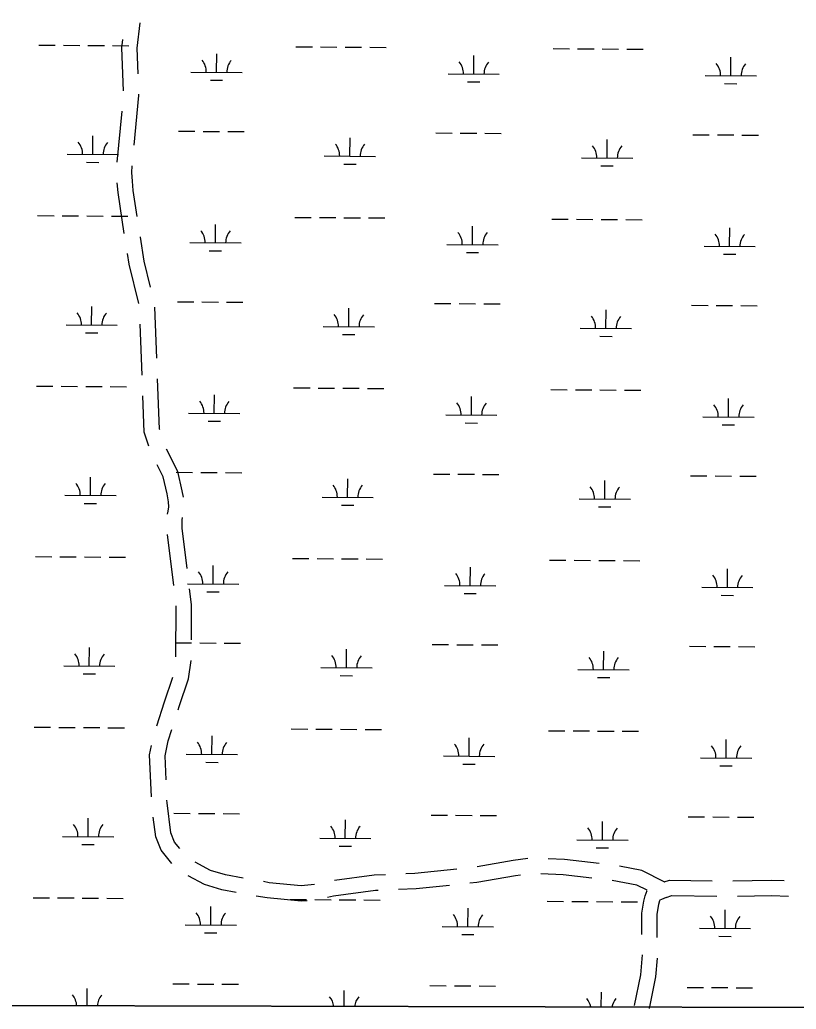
# Model space of a CAD drawing. Extents: x 3172231 to 3210228, y 940198 to 965780.
# Drawn here: x 3204908 to 3206423, y 945652 to 947583 of the extents above; entities that cross this region are included whole.
import ezdxf

# ---------------------------------------------------------------- set-up
doc = ezdxf.new("R2010")
doc.units = 0
for name, color, linetype in [('V-GRID-FRAM', 7, 'Continuous'), ('V-ROAD-CNTR', 7, 'Continuous'), ('V-SITE-VEGE', 7, 'Continuous'), ('V-WETL-SWMP', 7, 'Continuous')]:
    doc.layers.add(name, color=color, linetype=linetype)

msp = doc.modelspace()

# ---------------------------------------------------------------- linework, layer by layer
at = {"layer": 'V-GRID-FRAM'}
msp.add_lwpolyline([(3176539.592, 963919.479), (3207827.662, 963842.116), (3207790.623, 945652.442), (3176486.679, 945729.845), (3176539.592, 963919.479)], dxfattribs=at)
at = {"layer": 'V-ROAD-CNTR'}
for p, q in [((3205097.647, 947304.762), (3205107.268, 947404.298)), ((3205175.053, 946922.228), (3205171.078, 947022.149)), ((3205146.348, 946889.098), (3205142.372, 946989.018)), ((3205208.091, 946479.28), (3205195.708, 946578.51)), ((3205212.515, 946339.584), (3205212.954, 946439.583))]:
    msp.add_line(p, q, dxfattribs=at)
for points in [[(3205138.714, 947477.254), (3205136.778, 947526.969), (3205142.577, 947576.881)], [(3205109.981, 947444.145), (3205106.71, 947528.123), (3205108.552, 947543.975)], [(3205130.975, 947337.739), (3205140.364, 947434.88), (3205140.271, 947437.285)], [(3205137.026, 947198.633), (3205129.187, 947249.692), (3205127.439, 947267.713), (3205126.648, 947284.669), (3205127.235, 947297.917)], [(3205111.709, 947165.846), (3205099.407, 947245.964), (3205097.579, 947264.816)], [(3205163.138, 947061.217), (3205150.621, 947111.932), (3205143.2, 947158.42), (3205143.096, 947159.098)], [(3205140.212, 947028.906), (3205121.195, 947105.962), (3205117.942, 947126.335)], [(3205180.985, 946782.404), (3205180.565, 946783.701), (3205176.644, 946882.26)], [(3205159.757, 946750.61), (3205150.753, 946778.379), (3205147.938, 946849.129)], [(3205226.987, 946651.115), (3205224.9, 946663.699), (3205216.167, 946701.19), (3205194.305, 946744.761)], [(3205196.213, 946618.327), (3205197.056, 946623.989), (3205198.786, 946632.433), (3205198.096, 946641.955), (3205195.462, 946657.835), (3205187.757, 946690.918), (3205176.077, 946714.196)], [(3205234.214, 946512.214), (3205224.425, 946590.65), (3205224.916, 946607.4), (3205225.535, 946611.553)], [(3205242.661, 946372.759), (3205242.965, 946442.089), (3205239.167, 946472.522)], [(3205216.709, 946236.388), (3205218.859, 946243.002), (3205236.713, 946297.103), (3205241.897, 946332.803)], [(3205175.003, 946205.125), (3205190.349, 946252.34), (3205206.129, 946300.157)], [(3205193.201, 946100.135), (3205191.145, 946146.435), (3205197.014, 946175.79), (3205204.345, 946198.347)], [(3205164.642, 946067.01), (3205161.013, 946148.743), (3205164.578, 946166.577)], [(3205220.02, 945965.694), (3205209.815, 945978.451), (3205202.305, 945996.433), (3205195.213, 946054.809), (3205194.975, 946060.174)], [(3205204.594, 945936.953), (3205183.755, 945963.001), (3205173.025, 945988.699), (3205168.345, 946027.209)], [(3205343.959, 945908.232), (3205309.101, 945914.403), (3205279.649, 945923.265), (3205249.919, 945939.435)], [(3205899.14, 945946.257), (3205870.429, 945942.396), (3205800.478, 945930.072)], [(3206038.575, 945936.941), (3205970.858, 945944.706), (3205939.045, 945945.978)], [(3205760.744, 945925.567), (3205678.907, 945917.016), (3205661.204, 945916.279)], [(3206167.03, 945900.425), (3206122.039, 945923.272), (3206078.205, 945931.662)], [(3205329.978, 945880.241), (3205302.141, 945885.169), (3205268.037, 945895.431), (3205236.311, 945912.687)], [(3205482.721, 945895.729), (3205456.592, 945893.043), (3205394.417, 945899.3), (3205383.347, 945901.26)], [(3205621.239, 945914.615), (3205599.346, 945913.703), (3205521.91, 945903.632)], [(3205885.124, 945914.102), (3205875.033, 945912.746), (3205799.714, 945899.475), (3205786.449, 945898.089)], [(3206024.499, 945908.358), (3205968.546, 945914.774), (3205924.901, 945916.52)], [(3206132.399, 945884.364), (3206112.235, 945894.604), (3206064.237, 945903.791)], [(3206165.197, 945900.71), (3206176.095, 945904.087), (3206259.422, 945902.889)], [(3206299.417, 945903.054), (3206375.089, 945904.181), (3206399.395, 945903.407)], [(3205607.086, 945883.999), (3205601.91, 945883.783), (3205520.197, 945873.157), (3205508.062, 945870.524)], [(3205746.665, 945893.932), (3205681.093, 945887.082), (3205647.052, 945885.664)], [(3206121.97, 945798.196), (3206121.611, 945813.147), (3206121.832, 945840.062), (3206125.84, 945863.148), (3206128.238, 945873.533), (3206132.553, 945884.327)], [(3205468.64, 945864.124), (3205456.624, 945862.889), (3205390.295, 945869.564), (3205369.366, 945873.269)], [(3206152.127, 945792.021), (3206151.613, 945813.385), (3206151.81, 945837.354), (3206155.256, 945857.202), (3206156.95, 945864.537), (3206157.427, 945865.729), (3206160.632, 945867.091), (3206170.171, 945870.893)], [(3206169.055, 945870.499), (3206180.425, 945874.021), (3206268.513, 945872.755)], [(3206308.508, 945873.186), (3206374.835, 945874.173), (3206408.482, 945873.103)], [(3206107.261, 945659.631), (3206119.764, 945719.572), (3206122.885, 945758.209)], [(3206136.629, 945653.505), (3206149.516, 945715.284), (3206152.485, 945752.05)]]:
    msp.add_lwpolyline(points, dxfattribs=at)
at = {"layer": 'V-SITE-VEGE'}
msp.add_line((3203821.996, 945662.255), (3207365.688, 945653.493), dxfattribs=at)
at = {"layer": 'V-WETL-SWMP'}
for p, q in [((3204944.826, 947533.272), (3204976.825, 947533.054)), ((3204992.825, 947532.945), (3205024.824, 947532.727)), ((3205040.823, 947532.618), (3205072.823, 947532.401)), ((3205088.822, 947532.292), (3205120.822, 947532.074)), ((3205446.722, 947529.855), (3205478.721, 947529.638)), ((3205494.721, 947529.529), (3205526.72, 947529.311)), ((3205542.72, 947529.202), (3205574.719, 947528.984)), ((3205590.719, 947528.875), (3205622.718, 947528.657)), ((3205948.618, 947526.439), (3205980.618, 947526.221)), ((3205996.617, 947526.112), (3206028.617, 947525.894)), ((3206044.616, 947525.785), (3206076.615, 947525.568)), ((3206092.615, 947525.459), (3206124.614, 947525.241)), ((3205291.788, 947480.167), (3205292.033, 947516.166)), ((3205793.685, 947476.75), (3205793.93, 947512.75)), ((3206295.581, 947473.334), (3206295.826, 947509.333)), ((3205241.789, 947480.507), (3205341.787, 947479.826)), ((3205279.683, 947464.818), (3205303.683, 947464.655)), ((3205743.686, 947477.091), (3205843.683, 947476.41)), ((3206245.582, 947473.674), (3206345.58, 947472.994)), ((3205781.58, 947461.401), (3205805.579, 947461.238)), ((3206283.476, 947457.985), (3206307.476, 947457.822)), ((3205050.22, 947319.945), (3205050.465, 947355.945)), ((3205217.596, 947365.237), (3205249.595, 947365.019)), ((3205265.595, 947364.91), (3205297.594, 947364.693)), ((3205313.594, 947364.584), (3205345.593, 947364.366)), ((3205552.116, 947316.529), (3205552.361, 947352.528)), ((3205719.493, 947361.821), (3205751.492, 947361.603)), ((3205767.491, 947361.494), (3205799.491, 947361.276)), ((3205815.49, 947361.167), (3205847.49, 947360.949)), ((3206054.013, 947313.113), (3206054.258, 947349.112)), ((3206221.389, 947358.404), (3206253.388, 947358.186)), ((3206269.388, 947358.078), (3206301.387, 947357.86)), ((3206317.387, 947357.751), (3206349.386, 947357.533)), ((3205000.221, 947320.286), (3205100.219, 947319.605)), ((3205502.118, 947316.869), (3205602.115, 947316.189)), ((3206004.014, 947313.453), (3206104.012, 947312.772)), ((3205038.115, 947304.597), (3205062.115, 947304.433)), ((3205540.012, 947301.18), (3205564.011, 947301.017)), ((3206041.908, 947297.764), (3206065.907, 947297.6)), ((3204942.561, 947200.605), (3204974.56, 947200.387)), ((3204990.56, 947200.278), (3205022.559, 947200.06)), ((3205038.559, 947199.951), (3205070.558, 947199.733)), ((3205086.558, 947199.624), (3205118.557, 947199.407)), ((3205444.458, 947197.188), (3205476.457, 947196.97)), ((3205492.456, 947196.861), (3205524.456, 947196.644)), ((3205540.455, 947196.535), (3205572.455, 947196.317)), ((3205588.454, 947196.208), (3205620.453, 947195.99)), ((3205946.354, 947193.772), (3205978.353, 947193.554)), ((3205994.353, 947193.445), (3206026.352, 947193.227)), ((3206042.352, 947193.118), (3206074.351, 947192.9)), ((3206090.351, 947192.791), (3206122.35, 947192.574)), ((3205289.524, 947147.5), (3205289.769, 947183.499)), ((3205791.42, 947144.083), (3205791.665, 947180.082)), ((3206293.316, 947140.667), (3206293.562, 947176.666)), ((3205239.525, 947147.84), (3205339.523, 947147.159)), ((3205741.421, 947144.423), (3205841.419, 947143.743)), ((3206243.318, 947141.007), (3206343.315, 947140.326)), ((3205277.419, 947132.151), (3205301.418, 947131.987)), ((3205779.315, 947128.734), (3205803.315, 947128.571)), ((3206281.212, 947125.318), (3206305.211, 947125.154)), ((3205047.956, 946987.278), (3205048.201, 947023.277)), ((3205215.332, 947032.57), (3205247.331, 947032.352)), ((3205263.331, 947032.243), (3205295.33, 947032.025)), ((3205311.329, 947031.916), (3205343.329, 947031.699)), ((3205549.852, 946983.862), (3205550.097, 947019.861)), ((3205717.228, 947029.153), (3205749.227, 947028.936)), ((3205765.227, 947028.827), (3205797.226, 947028.609)), ((3205813.226, 947028.5), (3205845.225, 947028.282)), ((3206219.124, 947025.737), (3206251.124, 947025.519)), ((3206267.123, 947025.41), (3206299.123, 947025.192)), ((3206315.122, 947025.083), (3206347.121, 947024.866)), ((3206051.748, 946980.445), (3206051.993, 947016.444)), ((3204997.957, 946987.619), (3205097.954, 946986.938)), ((3205499.853, 946984.202), (3205599.851, 946983.521)), ((3206001.749, 946980.786), (3206101.747, 946980.105)), ((3205035.851, 946971.929), (3205059.85, 946971.766)), ((3205537.747, 946968.513), (3205561.747, 946968.349)), ((3206039.644, 946965.096), (3206063.643, 946964.933)), ((3204940.297, 946867.937), (3204972.296, 946867.719)), ((3204988.296, 946867.611), (3205020.295, 946867.393)), ((3205036.294, 946867.284), (3205068.294, 946867.066)), ((3205084.293, 946866.957), (3205116.293, 946866.739)), ((3205442.193, 946864.521), (3205474.192, 946864.303)), ((3205490.192, 946864.194), (3205522.191, 946863.976)), ((3205538.191, 946863.867), (3205570.19, 946863.649)), ((3205287.259, 946814.832), (3205287.504, 946850.831)), ((3205586.19, 946863.541), (3205618.189, 946863.323)), ((3205789.156, 946811.416), (3205789.401, 946847.415)), ((3205944.089, 946861.104), (3205976.089, 946860.886)), ((3205992.088, 946860.778), (3206024.088, 946860.56)), ((3206040.087, 946860.451), (3206072.086, 946860.233)), ((3206088.086, 946860.124), (3206120.085, 946859.906)), ((3206291.052, 946807.999), (3206291.297, 946843.998)), ((3205237.26, 946815.173), (3205337.258, 946814.492)), ((3205739.157, 946811.756), (3205839.154, 946811.075)), ((3206241.053, 946808.34), (3206341.051, 946807.659)), ((3205275.154, 946799.483), (3205299.154, 946799.32)), ((3205777.051, 946796.067), (3205801.05, 946795.903)), ((3206278.947, 946792.65), (3206302.947, 946792.487)), ((3205045.691, 946654.611), (3205045.936, 946690.61)), ((3205213.067, 946699.903), (3205245.066, 946699.685)), ((3205261.066, 946699.576), (3205293.065, 946699.358)), ((3205309.065, 946699.249), (3205341.064, 946699.031)), ((3205714.964, 946696.486), (3205746.963, 946696.268)), ((3205762.962, 946696.159), (3205794.962, 946695.942)), ((3205810.961, 946695.833), (3205842.961, 946695.615)), ((3206216.86, 946693.07), (3206248.859, 946692.852)), ((3206264.859, 946692.743), (3206296.858, 946692.525)), ((3206312.858, 946692.416), (3206344.857, 946692.198)), ((3205547.587, 946651.194), (3205547.832, 946687.194)), ((3206049.484, 946647.778), (3206049.729, 946683.777)), ((3204995.692, 946654.951), (3205095.69, 946654.271)), ((3205497.589, 946651.535), (3205597.586, 946650.854)), ((3205033.586, 946639.262), (3205057.586, 946639.099)), ((3205535.483, 946635.845), (3205559.482, 946635.682)), ((3205999.485, 946648.118), (3206099.483, 946647.438)), ((3206037.379, 946632.429), (3206061.378, 946632.266)), ((3204938.032, 946535.27), (3204970.031, 946535.052)), ((3204986.031, 946534.943), (3205018.03, 946534.725)), ((3205034.03, 946534.616), (3205066.029, 946534.399)), ((3205082.029, 946534.29), (3205114.028, 946534.072)), ((3205284.995, 946482.165), (3205285.24, 946518.164)), ((3205439.929, 946531.853), (3205471.928, 946531.636)), ((3205487.927, 946531.527), (3205519.927, 946531.309)), ((3205535.926, 946531.2), (3205567.926, 946530.982)), ((3205583.925, 946530.873), (3205615.924, 946530.655)), ((3205941.825, 946528.437), (3205973.824, 946528.219)), ((3205989.824, 946528.11), (3206021.823, 946527.892)), ((3206037.823, 946527.784), (3206069.822, 946527.566)), ((3206085.822, 946527.457), (3206117.821, 946527.239)), ((3205786.891, 946478.748), (3205787.136, 946514.748)), ((3206288.787, 946475.332), (3206289.033, 946511.331)), ((3205234.996, 946482.505), (3205334.994, 946481.825)), ((3205736.892, 946479.089), (3205836.89, 946478.408)), ((3205272.89, 946466.816), (3205296.889, 946466.653)), ((3205774.786, 946463.4), (3205798.786, 946463.236)), ((3206238.789, 946475.672), (3206338.786, 946474.992)), ((3206276.683, 946459.983), (3206300.682, 946459.82)), ((3205210.803, 946367.235), (3205242.802, 946367.018)), ((3205258.802, 946366.909), (3205290.801, 946366.691)), ((3205306.8, 946366.582), (3205338.8, 946366.364)), ((3205712.699, 946363.819), (3205744.698, 946363.601)), ((3205760.698, 946363.492), (3205792.697, 946363.274)), ((3205808.697, 946363.165), (3205840.696, 946362.948)), ((3205043.426, 946321.944), (3205043.672, 946357.943)), ((3205545.323, 946318.527), (3205545.568, 946354.526)), ((3206047.219, 946315.111), (3206047.464, 946351.11)), ((3206214.595, 946360.402), (3206246.595, 946360.185)), ((3206262.594, 946360.076), (3206294.594, 946359.858)), ((3206310.593, 946359.749), (3206342.592, 946359.531)), ((3204993.428, 946322.284), (3205093.425, 946321.603)), ((3205031.322, 946306.595), (3205055.321, 946306.431)), ((3205495.324, 946318.867), (3205595.322, 946318.187)), ((3205997.22, 946315.451), (3206097.218, 946314.77)), ((3205533.218, 946303.178), (3205557.218, 946303.015)), ((3206035.114, 946299.762), (3206059.114, 946299.598)), ((3204935.768, 946202.603), (3204967.767, 946202.385)), ((3204983.767, 946202.276), (3205015.766, 946202.058)), ((3205031.765, 946201.949), (3205063.765, 946201.731)), ((3205079.764, 946201.622), (3205111.764, 946201.405)), ((3205437.664, 946199.186), (3205469.663, 946198.968)), ((3205485.663, 946198.859), (3205517.662, 946198.642)), ((3205533.662, 946198.533), (3205565.661, 946198.315)), ((3205581.661, 946198.206), (3205613.66, 946197.988)), ((3205939.56, 946195.77), (3205971.56, 946195.552)), ((3205987.559, 946195.443), (3206019.559, 946195.225)), ((3206035.558, 946195.116), (3206067.557, 946194.898)), ((3206083.557, 946194.79), (3206115.556, 946194.572)), ((3205282.73, 946149.498), (3205282.975, 946185.497)), ((3205784.627, 946146.081), (3205784.872, 946182.08)), ((3206286.523, 946142.665), (3206286.768, 946178.664)), ((3205232.731, 946149.838), (3205332.729, 946149.157)), ((3205270.625, 946134.149), (3205294.625, 946133.985)), ((3205734.628, 946146.422), (3205834.625, 946145.741)), ((3205772.522, 946130.732), (3205796.521, 946130.569)), ((3206236.524, 946143.005), (3206336.522, 946142.324)), ((3206274.418, 946127.316), (3206298.418, 946127.152)), ((3205208.538, 946034.568), (3205240.537, 946034.35)), ((3205256.537, 946034.241), (3205288.536, 946034.023)), ((3205304.536, 946033.915), (3205336.535, 946033.697)), ((3205041.162, 945989.276), (3205041.407, 946025.275)), ((3205543.058, 945985.86), (3205543.303, 946021.859)), ((3205710.435, 946031.152), (3205742.434, 946030.934)), ((3205758.433, 946030.825), (3205790.433, 946030.607)), ((3205806.432, 946030.498), (3205838.432, 946030.28)), ((3206044.955, 945982.443), (3206045.2, 946018.443)), ((3206212.331, 946027.735), (3206244.33, 946027.517)), ((3206260.33, 946027.408), (3206292.329, 946027.191)), ((3206308.329, 946027.082), (3206340.328, 946026.864)), ((3204991.163, 945989.617), (3205091.161, 945988.936)), ((3205493.06, 945986.2), (3205593.057, 945985.519)), ((3205994.956, 945982.784), (3206094.954, 945982.103)), ((3205029.057, 945973.927), (3205053.057, 945973.764)), ((3205530.954, 945970.511), (3205554.953, 945970.348)), ((3206032.85, 945967.094), (3206056.849, 945966.931)), ((3204933.503, 945869.935), (3204965.502, 945869.718)), ((3204981.502, 945869.609), (3205013.501, 945869.391)), ((3205029.501, 945869.282), (3205061.5, 945869.064)), ((3205077.5, 945868.955), (3205109.499, 945868.737)), ((3205435.4, 945866.519), (3205467.399, 945866.301)), ((3205483.398, 945866.192), (3205515.398, 945865.974)), ((3205531.397, 945865.865), (3205563.397, 945865.648)), ((3205579.396, 945865.539), (3205611.395, 945865.321)), ((3205937.296, 945863.102), (3205969.295, 945862.885)), ((3205985.295, 945862.776), (3206017.294, 945862.558)), ((3206033.294, 945862.449), (3206065.293, 945862.231)), ((3206081.293, 945862.122), (3206113.292, 945861.904)), ((3205280.466, 945816.83), (3205280.711, 945852.83)), ((3205782.362, 945813.414), (3205782.607, 945849.413)), ((3206284.258, 945809.997), (3206284.503, 945845.997)), ((3205230.467, 945817.171), (3205330.465, 945816.49)), ((3205732.363, 945813.754), (3205832.361, 945813.074)), ((3206234.26, 945810.338), (3206334.257, 945809.657)), ((3205268.361, 945801.481), (3205292.36, 945801.318)), ((3205770.257, 945798.065), (3205794.257, 945797.902)), ((3206272.154, 945794.648), (3206296.153, 945794.485)), ((3205038.915, 945659.246), (3205039.143, 945692.608)), ((3205206.274, 945701.901), (3205238.273, 945701.683)), ((3205254.273, 945701.574), (3205286.272, 945701.356)), ((3205302.271, 945701.247), (3205334.271, 945701.029)), ((3205540.827, 945658.005), (3205541.039, 945689.192)), ((3205708.17, 945698.484), (3205740.169, 945698.266)), ((3205756.169, 945698.158), (3205788.168, 945697.94)), ((3205804.168, 945697.831), (3205836.167, 945697.613)), ((3206210.066, 945695.068), (3206242.066, 945694.85)), ((3206258.065, 945694.741), (3206290.065, 945694.523)), ((3206306.064, 945694.414), (3206338.063, 945694.196)), ((3206042.738, 945656.764), (3206042.935, 945685.775)), ((3207139.207, 945654.053), (3204079.764, 945661.618))]:
    msp.add_line(p, q, dxfattribs=at)
for centre, start, end in [((3205236.55, 947481.018), 358.838165, 40.381824), ((3205347.033, 947480.266), 138.838162, 180.381821), ((3205738.446, 947477.601), 358.838165, 40.381824), ((3205848.93, 947476.849), 138.838162, 180.381821), ((3206240.343, 947474.185), 358.838165, 40.381824), ((3206350.826, 947473.433), 138.838162, 180.381821), ((3204994.982, 947320.796), 358.838165, 40.381824), ((3205105.465, 947320.044), 138.838162, 180.381821), ((3205496.878, 947317.38), 358.838165, 40.381824), ((3205607.361, 947316.628), 138.838162, 180.381821), ((3205998.774, 947313.963), 358.838165, 40.381824), ((3206109.258, 947313.211), 138.838162, 180.381821), ((3205234.285, 947148.35), 358.838165, 40.381824), ((3205344.769, 947147.598), 138.838162, 180.381821), ((3205736.182, 947144.934), 358.838165, 40.381824), ((3205846.665, 947144.182), 138.838162, 180.381821), ((3206238.078, 947141.517), 358.838165, 40.381824), ((3206348.561, 947140.765), 138.838162, 180.381821), ((3204992.717, 946988.129), 358.838165, 40.381824), ((3205103.2, 946987.377), 138.838162, 180.381821), ((3205494.613, 946984.713), 358.838165, 40.381824), ((3205605.097, 946983.96), 138.838162, 180.381821), ((3205996.51, 946981.296), 358.838165, 40.381824), ((3206106.993, 946980.544), 138.838162, 180.381821), ((3205232.021, 946815.683), 358.838165, 40.381824), ((3205342.504, 946814.931), 138.838162, 180.381821), ((3205733.917, 946812.267), 358.838165, 40.381824), ((3205844.4, 946811.515), 138.838162, 180.381821), ((3206235.814, 946808.85), 358.838165, 40.381824), ((3206346.297, 946808.098), 138.838162, 180.381821), ((3204990.453, 946655.462), 358.838165, 40.381824), ((3205100.936, 946654.71), 138.838162, 180.381821), ((3205492.349, 946652.045), 358.838165, 40.381824), ((3205602.832, 946651.293), 138.838162, 180.381821), ((3205994.245, 946648.629), 358.838165, 40.381824), ((3206104.729, 946647.877), 138.838162, 180.381821), ((3205229.756, 946483.016), 358.838165, 40.381824), ((3205340.24, 946482.264), 138.838162, 180.381821), ((3205731.653, 946479.599), 358.838165, 40.381824), ((3205842.136, 946478.847), 138.838162, 180.381821), ((3206233.549, 946476.183), 358.838165, 40.381824), ((3206344.032, 946475.431), 138.838162, 180.381821), ((3204988.188, 946322.794), 358.838165, 40.381824), ((3205098.671, 946322.042), 138.838162, 180.381821), ((3205490.084, 946319.378), 358.838165, 40.381824), ((3205600.568, 946318.626), 138.838162, 180.381821), ((3205991.981, 946315.961), 358.838165, 40.381824), ((3206102.464, 946315.209), 138.838162, 180.381821), ((3205227.492, 946150.349), 358.838165, 40.381824), ((3205337.975, 946149.596), 138.838162, 180.381821), ((3205729.388, 946146.932), 358.838165, 40.381824), ((3205839.871, 946146.18), 138.838162, 180.381821), ((3206231.285, 946143.516), 358.838165, 40.381824), ((3206341.768, 946142.763), 138.838162, 180.381821), ((3204985.924, 945990.127), 358.838165, 40.381824), ((3205096.407, 945989.375), 138.838162, 180.381821), ((3205487.82, 945986.711), 358.838165, 40.381824), ((3205598.303, 945985.959), 138.838162, 180.381821), ((3205989.716, 945983.294), 358.838165, 40.381824), ((3206100.2, 945982.542), 138.838162, 180.381821), ((3205225.227, 945817.681), 358.838165, 40.381824), ((3205335.711, 945816.929), 138.838162, 180.381821), ((3205727.124, 945814.265), 358.838165, 40.381824), ((3205837.607, 945813.513), 138.838162, 180.381821), ((3206229.02, 945810.848), 358.838165, 40.381824), ((3206339.503, 945810.096), 138.838162, 180.381821), ((3204983.659, 945657.46), 2.985423, 40.381824), ((3205094.142, 945656.708), 138.838162, 175.951285), ((3205485.555, 945654.043), 6.535383, 40.381824), ((3205596.039, 945653.291), 138.838162, 172.39683), ((3205987.452, 945650.627), 10.111324, 40.381824), ((3206097.935, 945649.875), 138.838162, 168.81321)]:
    msp.add_arc(centre, 35.246, start, end, dxfattribs=at)

doc.saveas('drawing.dxf')
